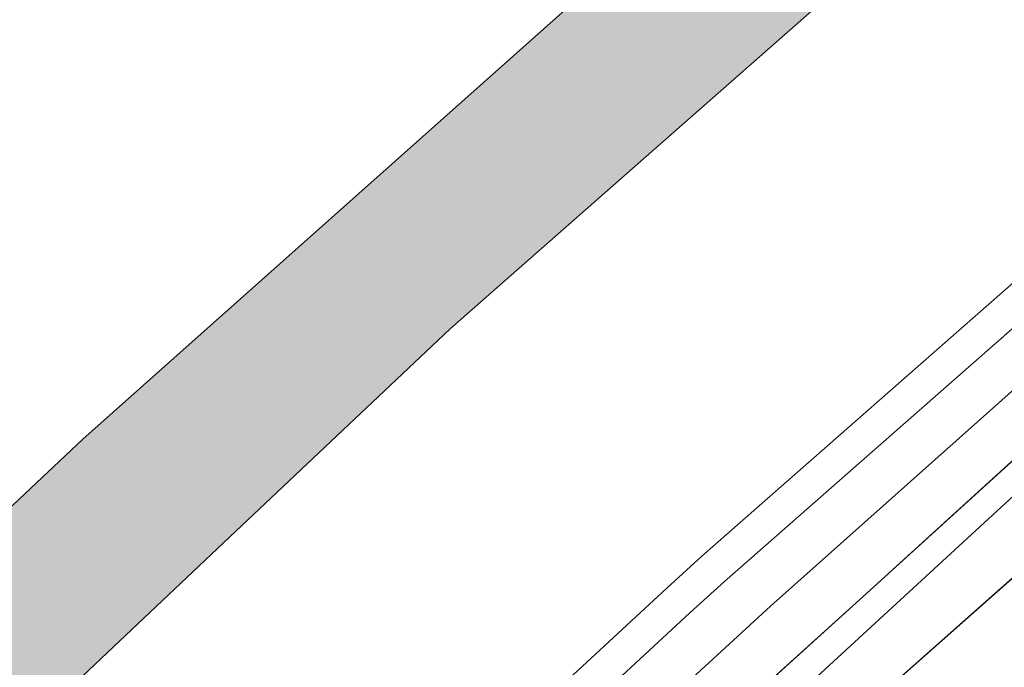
# Model space of a CAD drawing. Header units: metres. Extents: x 125349 to 128236, y 501602 to 503797.
# Tile 664 of 718: x 127666 to 127690, y 503047 to 503063. Entities that reach past the tile are written whole.
import ezdxf

# ---------------------------------------------------------------- set-up
doc = ezdxf.new("R2010")
doc.units = ezdxf.units.M
for name, color, linetype, lineweight in [('B-WE-GR-GRAS-GV', 60, 'CONTINUOUS', 13), ('B-WE-GR-GROENVOORZIENING-GV', 80, 'CONTINUOUS', 18), ('B-WE-OG-TERREIN_OEVER-GV', 7, 'CONTINUOUS', 18), ('B-WE-OG-WATER_SLOOT-GV', 120, 'CONTINUOUS', 18), ('B-WE-VH-GESLOTENVERHARDING_ASFALT-GV', 10, 'CONTINUOUS', 18), ('B-WE-VW-MARKERING_PICTOGRAM-G', 7, 'CONTINUOUS', 18)]:
    doc.layers.add(name, color=color, linetype=linetype, lineweight=lineweight)
doc.layers.add('B-WE-OG-WATER_SLOOT-V', color=7, linetype='CONTINUOUS', lineweight=18, true_color=0x73e9ff)

msp = doc.modelspace()

# ---------------------------------------------------------------- hatches: boundary and pattern name
at = {"layer": 'B-WE-OG-WATER_SLOOT-V'}
h = msp.add_hatch(color=256, dxfattribs=at)
edge = h.paths.add_edge_path()
edge.add_line((127417.499, 502877.742), (127414.104, 502877.361))
edge.add_line((127414.104, 502877.361), (127414.057, 502877.356))
edge.add_line((127414.057, 502877.356), (127413.946, 502877.343))
edge.add_arc((127423.483, 502795.934), 81.966, 96.68135, 99.25787)
edge.add_arc((127419.313, 502814.245), 63.233, 98.19847, 103.46152)
edge.add_arc((127428.211, 502789.946), 88.987, 105.39115, 111.78192)
edge.add_arc((127433.887, 502770.908), 108.786, 110.83745, 114.83864)
edge.add_line((127388.19, 502869.631), (127387.948, 502869.514))
edge.add_line((127387.948, 502869.514), (127381.038, 502866.175))
edge.add_arc((127395.603, 502830.649), 38.396, 112.2926, 118.327)
edge.add_arc((127392.874, 502833.304), 34.782, 116.4455, 123.782)
edge.add_line((127373.534, 502862.214), (127368.129, 502858.368))
edge.add_arc((127366.632, 502860.658), 2.736, 245.1103, 303.1808, ccw=False)
edge.add_arc((127366.555, 502860.692), 2.736, 191.9982, 246.8621, ccw=False)
edge.add_line((127363.879, 502860.123), (127359.756, 502883.606))
edge.add_line((127359.756, 502883.606), (127359.664, 502884.132))
edge.add_line((127359.664, 502884.132), (127358.209, 502893.638))
edge.add_line((127358.209, 502893.638), (127354.042, 502918.753))
edge.add_arc((127353.31, 502918.496), 0.776, 19.3385, 51.5823)
edge.add_arc((127353.294, 502918.394), 0.867, 54.9765, 79.3258)
edge.add_arc((127353.45, 502919.236), 0.0112, 63.4349, 100.3048)
edge.add_arc((127353.296, 502918.381), 0.879, 80.0761, 97.8099)
edge.add_line((127353.177, 502919.252), (127352.695, 502919.201))
edge.add_arc((127352.856, 502918.505), 0.715, 103.0346, 148.3312)
edge.add_arc((127352.819, 502918.378), 0.76, 138.6865, 185.2281)
edge.add_arc((127352.86, 502918.384), 0.801, 185.3604, 197.1226)
edge.add_line((127352.094, 502918.148), (127352.145, 502917.703))
edge.add_line((127352.145, 502917.703), (127355.608, 502894.087))
edge.add_line((127355.608, 502894.087), (127357.414, 502881.68))
edge.add_line((127357.414, 502881.68), (127358.618, 502874.875))
edge.add_line((127358.618, 502874.875), (127362.328, 502855.852))
edge.add_arc((127365.522, 502856.284), 3.223, 187.7024, 210.0103)
edge.add_arc((127364.967, 502855.885), 2.544, 208.4807, 234.1204)
edge.add_arc((127365.214, 502855.92), 2.723, 230.3395, 276.7125)
edge.add_arc((127365.268, 502855.902), 2.699, 275.6157, 309.4501)
edge.add_line((127366.983, 502853.818), (127368.233, 502854.565))
edge.add_line((127368.233, 502854.565), (127373.334, 502858.72))
edge.add_arc((127384.659, 502846.027), 17.011, 121.828, 131.7402, ccw=False)
edge.add_arc((127388.796, 502837.619), 26.352, 114.5722, 119.8299, ccw=False)
edge.add_line((127377.838, 502861.585), (127388.089, 502866.078))
edge.add_line((127388.089, 502866.078), (127394.69, 502869.027))
edge.add_arc((127413.076, 502831.045), 42.198, 112.3291, 115.8305, ccw=False)
edge.add_arc((127417.58, 502819.475), 54.612, 108.398, 112.0887, ccw=False)
edge.add_arc((127417.117, 502818.692), 55.214, 103.0522, 107.6854, ccw=False)
edge.add_arc((127416.487, 502821.546), 52.291, 97.9039, 103.0852, ccw=False)
edge.add_line((127409.296, 502873.34), (127418.001, 502874.34))
edge.add_line((127418.001, 502874.34), (127419.402, 502874.54))
edge.add_line((127419.402, 502874.54), (127460.221, 502881.456))
edge.add_line((127460.221, 502881.456), (127468.825, 502883.204))
edge.add_arc((127487.874, 502789.702), 95.423, 97.95252, 101.51515, ccw=False)
edge.add_arc((127482.297, 502837.025), 47.794, 91.6193, 99.1795, ccw=False)
edge.add_arc((127481.042, 502880.693), 4.108, 70.2307, 91.333, ccw=False)
edge.add_arc((127480.237, 502878.059), 6.86, 54.8913, 71.3525, ccw=False)
edge.add_line((127484.183, 502883.671), (127491.675, 502877.047))
edge.add_line((127491.675, 502877.047), (127496.695, 502872.608))
edge.add_arc((127497.67, 502873.445), 1.285, 220.6313, 271.1467)
edge.add_arc((127497.677, 502873.474), 1.314, 270.8299, 324.2944)
edge.add_line((127498.744, 502872.707), (127500, 502874.122))
edge.add_line((127500, 502874.122), (127510.881, 502886.525))
edge.add_arc((127514.926, 502882.882), 5.444, 125.2376, 137.9901, ccw=False)
edge.add_arc((127514.237, 502883.707), 4.373, 105.977, 124.102, ccw=False)
edge.add_line((127513.033, 502887.911), (127536.248, 502891.968))
edge.add_arc((127535.776, 502896.023), 4.082, 276.6346, 287.2367)
edge.add_arc((127535.75, 502896.065), 4.131, 287.4172, 298.8705)
edge.add_arc((127535.521, 502895.893), 4.1, 302.8408, 329.3568)
edge.add_line((127539.048, 502893.803), (127543.97, 502903.458))
edge.add_line((127543.97, 502903.458), (127546.229, 502907.505))
edge.add_line((127546.229, 502907.505), (127548.537, 502911.301))
edge.add_line((127548.537, 502911.301), (127551.196, 502915.498))
edge.add_line((127551.196, 502915.498), (127559.771, 502927.635))
edge.add_line((127559.771, 502927.635), (127569.701, 502941.871))
edge.add_line((127569.701, 502941.871), (127572.609, 502945.867))
edge.add_line((127572.609, 502945.867), (127581.635, 502957.852))
edge.add_line((127581.635, 502957.852), (127586.046, 502963.146))
edge.add_line((127586.046, 502963.146), (127619.543, 502999.977))
edge.add_line((127619.543, 502999.977), (127619.565, 503000))
edge.add_line((127619.565, 503000), (127634.867, 503016.069))
edge.add_line((127634.867, 503016.069), (127641.81, 503022.929))
edge.add_line((127641.81, 503022.929), (127649.204, 503029.642))
edge.add_line((127649.204, 503029.642), (127670.935, 503050.179))
edge.add_line((127670.935, 503050.179), (127676.442, 503055.376))
edge.add_line((127676.442, 503055.376), (127690.738, 503067.949))
edge.add_line((127690.738, 503067.949), (127707.373, 503081.841))
edge.add_line((127707.373, 503081.841), (127712.689, 503085.887))
edge.add_line((127712.689, 503085.887), (127737.288, 503104.247))
edge.add_line((127737.288, 503104.247), (127743.6, 503108.751))
edge.add_line((127743.6, 503108.751), (127759.56, 503119.687))
edge.add_line((127759.56, 503119.687), (127765.474, 503124.088))
edge.add_line((127765.474, 503124.088), (127774.514, 503131.265))
edge.add_line((127774.514, 503131.265), (127781.659, 503137.926))
edge.add_line((127781.659, 503137.926), (127789.002, 503144.889))
edge.add_line((127789.002, 503144.889), (127794.105, 503150.583))
edge.add_line((127794.105, 503150.583), (127800.488, 503158.689))
edge.add_line((127800.488, 503158.689), (127810.777, 503172.028))
edge.add_line((127810.777, 503172.028), (127825.108, 503192.552))
edge.add_line((127825.108, 503192.552), (127838.394, 503212.418))
edge.add_line((127838.394, 503212.418), (127843.43, 503220.112))
edge.add_line((127843.43, 503220.112), (127844.164, 503221.345))
edge.add_line((127844.164, 503221.345), (127844.723, 503222.356))
edge.add_line((127844.723, 503222.356), (127845.073, 503222.973))
edge.add_arc((127843.689, 503223.759), 1.592, 330.4069, 353.6824)
edge.add_arc((127843.639, 503223.662), 1.634, 357.2636, 389.3627)
edge.add_arc((127844.268, 503223.695), 1.106, 44.0039, 93.0882)
edge.add_arc((127844.162, 503223.609), 1.191, 87.7729, 123.0714)
edge.add_line((127843.512, 503224.607), (127842.919, 503223.805))
edge.add_line((127842.919, 503223.805), (127842.067, 503223.038))
edge.add_line((127842.067, 503223.038), (127839.447, 503220.122))
edge.add_line((127839.447, 503220.122), (127836.854, 503217.256))
edge.add_line((127836.854, 503217.256), (127824.889, 503200.852))
edge.add_line((127824.889, 503200.852), (127813.128, 503184))
edge.add_line((127813.128, 503184), (127806.062, 503173.889))
edge.add_line((127806.062, 503173.889), (127788.647, 503151.488))
edge.add_arc((127667.373, 503257.561), 161.117, 311.72709, 318.82535, ccw=False)
edge.add_arc((127630.28, 503300.842), 218.11, 309.71564, 311.43177, ccw=False)
edge.add_line((127769.648, 503133.066), (127760.632, 503126.123))
edge.add_line((127760.632, 503126.123), (127742.763, 503113.295))
edge.add_line((127742.763, 503113.295), (127711.108, 503089.674))
edge.add_line((127711.108, 503089.674), (127686.971, 503070.017))
edge.add_line((127686.971, 503070.017), (127667.514, 503052.7))
edge.add_line((127667.514, 503052.7), (127647.865, 503034.179))
edge.add_arc((127647.209, 503034.605), 0.782, 266.9693, 327.0125, ccw=False)
edge.add_arc((127647.214, 503034.587), 0.764, 204.3991, 266.5689, ccw=False)
edge.add_line((127646.518, 503034.271), (127602.393, 503079.459))
edge.add_line((127602.393, 503079.459), (127579.805, 503102.37))
edge.add_arc((127574.426, 503094.481), 9.548, 55.7129, 74.4117)
edge.add_arc((127574.829, 503094.675), 9.259, 76.4896, 92.8218)
edge.add_arc((127574.824, 503094.639), 9.295, 92.78, 98.8609)
edge.add_arc((127574.57, 503092.569), 11.315, 95.9746, 107.5967)
edge.add_line((127571.149, 503103.355), (127566.809, 503101.614))
edge.add_line((127566.809, 503101.614), (127561.977, 503099.366))
edge.add_line((127561.977, 503099.366), (127558.346, 503096.926))
edge.add_arc((127560.269, 503094.826), 2.848, 132.4853, 165.7679)
edge.add_arc((127560.278, 503094.826), 2.856, 165.8209, 194.2608)
edge.add_line((127557.51, 503094.123), (127558.613, 503092.786))
edge.add_line((127558.613, 503092.786), (127559.721, 503091.864))
edge.add_line((127559.721, 503091.864), (127562.813, 503095.429))
edge.add_line((127562.813, 503095.429), (127564.7, 503096.544))
edge.add_arc((127594.428, 503043.691), 60.64, 114.18594, 119.35636, ccw=False)
edge.add_arc((127571.985, 503092.791), 6.664, 89.2195, 111.1189, ccw=False)
edge.add_arc((127572.35, 503093.454), 6.007, 69.234, 92.6152, ccw=False)
edge.add_arc((127572.016, 503093.492), 6.099, 47.4922, 66.1713, ccw=False)
edge.add_line((127576.137, 503097.988), (127601.601, 503072.351))
edge.add_line((127601.601, 503072.351), (127602.075, 503071.867))
edge.add_line((127602.075, 503071.867), (127615.894, 503057.761))
edge.add_line((127615.894, 503057.761), (127641.389, 503031.735))
edge.add_arc((127638.924, 503029.698), 3.198, 15.9425, 39.5746, ccw=False)
edge.add_arc((127639.467, 503030.302), 2.547, -32.6628, 6.1662, ccw=False)
edge.add_arc((127639.522, 503029.963), 2.331, 303.8617, 333.6495, ccw=False)
edge.add_line((127640.821, 503028.027), (127621.823, 503009.208))
edge.add_line((127621.823, 503009.208), (127613.303, 503000))
edge.add_line((127613.303, 503000), (127589.067, 502973.545))
edge.add_line((127589.067, 502973.545), (127573.527, 502954.67))
edge.add_line((127573.527, 502954.67), (127560.387, 502936.189))
edge.add_line((127560.387, 502936.189), (127547.899, 502917.807))
edge.add_line((127547.899, 502917.807), (127535.207, 502897.375))
edge.add_arc((127532.052, 502899.561), 3.839, 309.704, 325.2818, ccw=False)
edge.add_arc((127531.373, 502901.354), 5.686, 294.2054, 303.4162, ccw=False)
edge.add_line((127533.704, 502896.168), (127513.895, 502893.316))
edge.add_arc((127515.782, 502885.266), 8.268, 103.1915, 116.9085)
edge.add_arc((127515.768, 502885.959), 7.65, 119.1643, 146.5372)
edge.add_line((127509.386, 502890.177), (127500, 502879.601))
edge.add_line((127500, 502879.601), (127498.792, 502878.268))
edge.add_arc((127497.457, 502879.184), 1.619, 265.9849, 325.5516, ccw=False)
edge.add_arc((127497.384, 502879.119), 1.551, 222.5297, 268.5276, ccw=False)
edge.add_line((127496.241, 502878.071), (127494.16, 502879.87))
edge.add_line((127494.16, 502879.87), (127489.535, 502883.868))
edge.add_arc((127503.332, 502900.081), 21.289, 220.6663, 229.6024, ccw=False)
edge.add_arc((127504.085, 502900.699), 22.263, 211.6765, 220.609, ccw=False)
edge.add_arc((127482.611, 502887.546), 2.92, 30.0534, 77.7313)
edge.add_arc((127482.755, 502887.447), 2.991, 80.8281, 125.2788)
edge.add_arc((127477.073, 502894.236), 5.878, 296.8574, 312.2942, ccw=False)
edge.add_arc((127476.423, 502894.337), 6.285, 286.6711, 301.7273, ccw=False)
edge.add_line((127478.226, 502888.317), (127459.869, 502885.459))
edge.add_line((127459.869, 502885.459), (127459.919, 502884.408))
edge.add_line((127459.919, 502884.408), (127418.899, 502877.692))
edge.add_line((127418.899, 502877.692), (127417.499, 502877.742))

# ---------------------------------------------------------------- linework, layer by layer
at = {"layer": 'B-WE-GR-GRAS-GV', "flags": 128}
for points in [[(127483.389, 502762.081), (127500, 502791.378), (127509.66, 502808.433), (127515.601, 502820.027), (127529.605, 502845.909), (127551.489, 502886.182), (127556.608, 502895.825), (127562.03, 502906.169), (127572.815, 502923.304), (127588.516, 502944.782), (127588.661, 502944.981), (127599.438, 502958.063), (127638.662, 503000), (127648.743, 503010.423), (127652.96, 503014.51), (127666.556, 503027.377), (127683.675, 503043.624), (127704.972, 503062.507), (127715.503, 503071.097)], [(127709.025, 503067.648), (127691.701, 503052.776), (127685.242, 503046.824), (127676.813, 503038.842), (127670.159, 503032.587), (127663.356, 503026.18), (127655.767, 503018.911), (127651.232, 503014.639), (127647.34, 503010.828), (127640.888, 503004.376), (127636.596, 503000), (127600.697, 502961.863), (127589.517, 502948.43), (127586.409, 502944.285), (127574.123, 502927.353), (127560.931, 502906.822), (127549.036, 502885.337), (127530.413, 502850.36), (127514.552, 502820.779), (127509.534, 502811.835), (127502.759, 502799.845), (127500, 502794.846), (127487.936, 502773.24)]]:
    msp.add_lwpolyline(points, dxfattribs=at)
at = {"layer": 'B-WE-GR-GROENVOORZIENING-GV', "flags": 128}
for points in [[(127540.054, 502877.006), (127545.338, 502886.796), (127558.233, 502908.629), (127568.968, 502925.364), (127582.91, 502945.293), (127594.09, 502959.425), (127598.852, 502964.918), (127627.769, 502996.27), (127631.448, 503000), (127647.415, 503015.731), (127666.834, 503034.187), (127682.266, 503048.479), (127683.104, 503049.242), (127702.347, 503066.144), (127704.125, 503067.622), (127719.237, 503079.959), (127723.784, 503083.43), (127728.925, 503087.311), (127745.245, 503099.166), (127749.152, 503101.977), (127758.204, 503108.469), (127763.246, 503112.248), (127778.616, 503124.138), (127784.343, 503128.928)], [(127690.738, 503067.949), (127676.442, 503055.376), (127670.935, 503050.179), (127649.204, 503029.642), (127641.81, 503022.929), (127634.867, 503016.069), (127619.565, 503000), (127619.543, 502999.977), (127586.046, 502963.146), (127581.635, 502957.852), (127572.609, 502945.867), (127569.701, 502941.871), (127559.771, 502927.635), (127551.196, 502915.498), (127548.537, 502911.301), (127546.229, 502907.505), (127543.97, 502903.458), (127539.048, 502893.803)], [(127487.936, 502773.24), (127500, 502794.846), (127502.759, 502799.845), (127509.534, 502811.835), (127514.552, 502820.779), (127530.413, 502850.36), (127549.036, 502885.337), (127560.931, 502906.822), (127574.123, 502927.353), (127586.409, 502944.285), (127589.517, 502948.43), (127600.697, 502961.863), (127636.596, 503000), (127640.888, 503004.376), (127647.34, 503010.828), (127651.232, 503014.639), (127655.767, 503018.911), (127663.356, 503026.18), (127670.159, 503032.587), (127676.813, 503038.842), (127685.242, 503046.824), (127691.701, 503052.776), (127709.025, 503067.648)], [(127536.019, 502877.071), (127537.971, 502877.04), (127539.541, 502879.276), (127544.621, 502887.201), (127557.531, 502909.061), (127568.284, 502925.823), (127582.249, 502945.785), (127593.455, 502959.951), (127598.238, 502965.467), (127627.173, 502996.839), (127630.866, 503000.583), (127646.842, 503016.323), (127666.27, 503034.788), (127681.709, 503049.086), (127682.555, 503049.856), (127701.812, 503066.77)], [(127701.812, 503066.77), (127682.555, 503049.856), (127681.709, 503049.086), (127666.27, 503034.788), (127646.842, 503016.323), (127630.866, 503000.583), (127627.173, 502996.839), (127598.238, 502965.467), (127593.455, 502959.951), (127582.249, 502945.785), (127568.284, 502925.823), (127557.531, 502909.061), (127544.621, 502887.201), (127539.541, 502879.276), (127537.971, 502877.04), (127540.054, 502877.006)], [(127703.828, 503064.116), (127692.872, 503054.694), (127686.559, 503048.945), (127683.797, 503046.452), (127674.828, 503037.861), (127668.764, 503032.215), (127658.512, 503022.504), (127650.969, 503015.486), (127643.136, 503007.812), (127635.27, 503000), (127603.155, 502966.209), (127596.64, 502958.67), (127587.966, 502947.833), (127573.675, 502928.105), (127570.866, 502923.858), (127560.03, 502906.674), (127551.902, 502893.035), (127547.586, 502885.59), (127541.814, 502874.747), (127515.763, 502826.33), (127482.866, 502766.08)]]:
    msp.add_lwpolyline(points, dxfattribs=at)
at = {"layer": 'B-WE-OG-TERREIN_OEVER-GV', "flags": 128}
msp.add_lwpolyline([(127715.503, 503071.097), (127704.972, 503062.507), (127683.675, 503043.624), (127666.556, 503027.377), (127652.96, 503014.51), (127648.743, 503010.423), (127638.662, 503000), (127599.438, 502958.063), (127588.661, 502944.981), (127588.516, 502944.782), (127572.815, 502923.304), (127562.03, 502906.169), (127556.608, 502895.825), (127551.489, 502886.182), (127529.605, 502845.909)], dxfattribs=at)
at = {"layer": 'B-WE-OG-WATER_SLOOT-GV', "flags": 128}
for points in [[(127769.648, 503133.066), (127760.632, 503126.123), (127742.763, 503113.295), (127711.108, 503089.674), (127686.971, 503070.017), (127667.514, 503052.7), (127647.865, 503034.179)], [(127539.048, 502893.803), (127543.97, 502903.458), (127546.229, 502907.505), (127548.537, 502911.301), (127551.196, 502915.498), (127559.771, 502927.635), (127569.701, 502941.871), (127572.609, 502945.867), (127581.635, 502957.852), (127586.046, 502963.146), (127619.543, 502999.977), (127619.565, 503000), (127634.867, 503016.069), (127641.81, 503022.929), (127649.204, 503029.642), (127670.935, 503050.179), (127676.442, 503055.376), (127690.738, 503067.949)]]:
    msp.add_lwpolyline(points, dxfattribs=at)
at = {"layer": 'B-WE-VH-GESLOTENVERHARDING_ASFALT-GV', "flags": 128}
for points in [[(127702.347, 503066.144), (127683.104, 503049.242), (127682.266, 503048.479), (127666.834, 503034.187), (127647.415, 503015.731), (127631.448, 503000), (127627.769, 502996.27), (127598.852, 502964.918), (127594.09, 502959.425), (127582.91, 502945.293), (127568.968, 502925.364), (127558.233, 502908.629), (127545.338, 502886.796), (127540.054, 502877.006), (127539.613, 502876.188), (127541.814, 502874.747)], [(127541.814, 502874.747), (127547.586, 502885.59), (127551.902, 502893.035), (127560.03, 502906.674), (127570.866, 502923.858), (127573.675, 502928.105), (127587.966, 502947.833), (127596.64, 502958.67), (127603.155, 502966.209), (127635.27, 503000), (127643.136, 503007.812), (127650.969, 503015.486), (127658.512, 503022.504), (127668.764, 503032.215), (127674.828, 503037.861), (127683.797, 503046.452), (127686.559, 503048.945), (127692.872, 503054.694), (127703.828, 503064.116)]]:
    msp.add_lwpolyline(points, dxfattribs=at)
at = {"layer": 'B-WE-VW-MARKERING_PICTOGRAM-G', "flags": 128}
msp.add_lwpolyline([(127708.661, 503070.237), (127698.331, 503061.201), (127684.222, 503048.642), (127663.692, 503029.782), (127638.762, 503005.545), (127628.575, 502995.028), (127611.973, 502977.367), (127602.064, 502967.061), (127594.064, 502957.931), (127586.557, 502948.474), (127575.946, 502933.678), (127564.112, 502915.943), (127559.436, 502908.262), (127545.817, 502884.685), (127537.339, 502868.667), (127527.085, 502850.174), (127518.476, 502834.256), (127505.655, 502810.251), (127491.223, 502783.709)], dxfattribs=at)

doc.saveas('drawing.dxf')
